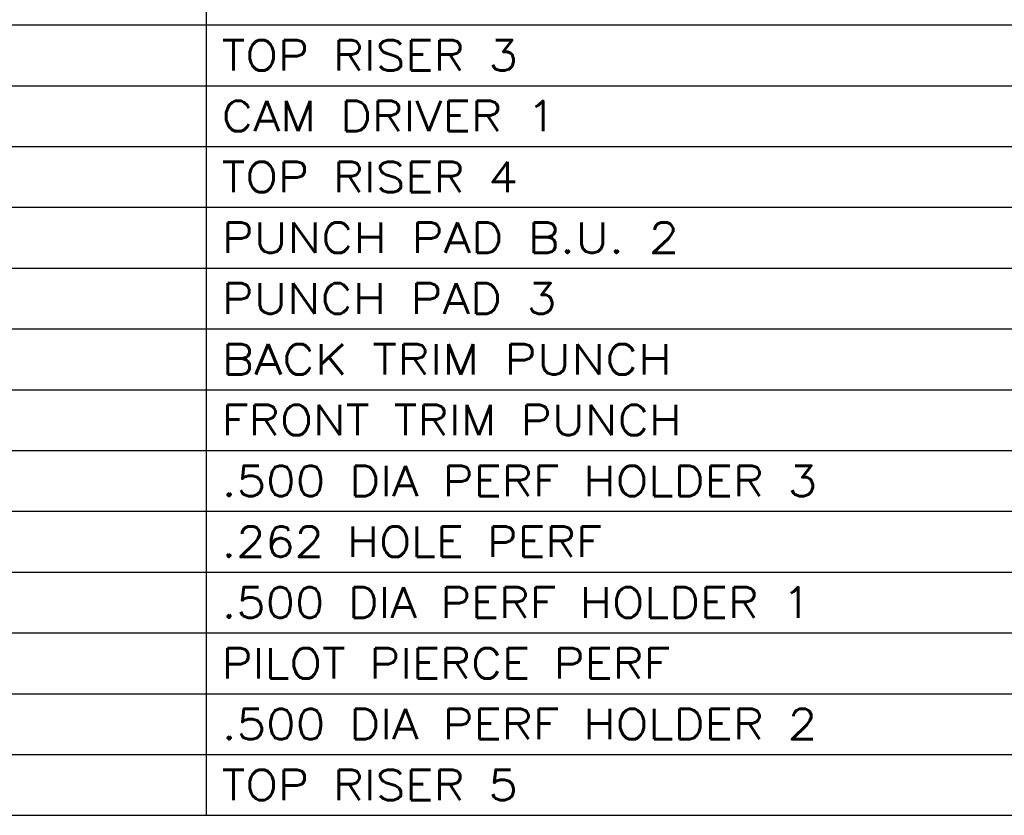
# Model space of a CAD drawing. Header units: inches. Extents: x 3 to 289, y 4 to 291.
# Tile 465 of 634: x 104.5 to 108.32, y 215.86 to 218.95. Entities that reach past the tile are written whole.
import ezdxf
from ezdxf.enums import TextEntityAlignment as Align

# ---------------------------------------------------------------- set-up
doc = ezdxf.new("R2010")
doc.units = ezdxf.units.IN
doc.header["$LTSCALE"] = 0.5
doc.header["$MEASUREMENT"] = 0
doc.layers.add('MFB', color=7, linetype='Continuous')
doc.styles.add('VERO0-Simplex', font='simplex_.ttf')

msp = doc.modelspace()

# ---------------------------------------------------------------- linework, layer by layer
at = {"layer": 'MFB', "color": 56, "linetype": 'Continuous'}
for p, q in [((105.2224, 215.8586), (105.2224, 222.4728)), ((99.1285, 218.9295), (111.2914, 218.9295)), ((99.1285, 218.6932), (111.2914, 218.6932)), ((99.1285, 218.457), (111.2914, 218.457)), ((99.1285, 218.2208), (111.2914, 218.2208)), ((99.1285, 217.9846), (111.2914, 217.9846)), ((99.1285, 217.7484), (111.2914, 217.7484)), ((99.1285, 217.5121), (111.2914, 217.5121)), ((99.1285, 217.2759), (111.2914, 217.2759)), ((99.1285, 217.0397), (111.2914, 217.0397)), ((99.1285, 216.8035), (111.2914, 216.8035)), ((99.1285, 216.5673), (111.2914, 216.5673)), ((99.1285, 216.331), (111.2914, 216.331)), ((99.1285, 216.0948), (111.2914, 216.0948)), ((99.1285, 215.8586), (111.2914, 215.8586))]:
    msp.add_line(p, q, dxfattribs=at)

# ---------------------------------------------------------------- texts
at = {"layer": 'MFB', "color": 7, "linetype": 'Continuous', "style": 'VERO0-Simplex'}
for s, width, p, p2 in [('TOP RISER 3', 1.000641, (105.2814, 218.7523), (106.433, 218.7523)), ('CAM DRIVER 1', 1.000607, (105.2814, 218.5161), (106.5828, 218.5161)), ('TOP RISER 4', 1.000641, (105.2814, 218.2799), (106.433, 218.2799)), ('PUNCH PAD B.U. 2', 1.000916, (105.2814, 218.0436), (107.0599, 218.0436)), ('PUNCH PAD 3', 1.000838, (105.2814, 217.8074), (106.5836, 217.8074)), ('BACK TRIM PUNCH', 1.000631, (105.2814, 217.5712), (107.032, 217.5712)), ('FRONT TRIM PUNCH', 1.000409, (105.2814, 217.335), (107.07, 217.335)), ('.500 DIA PERF HOLDER 3', 1.00073, (105.2814, 217.0988), (107.596, 217.0988)), ('.262 HOLE PERF', 1.000745, (105.2814, 216.8625), (106.7599, 216.8625)), ('.500 DIA PERF HOLDER 1', 1.000666, (105.2814, 216.6263), (107.5736, 216.6263)), ('PILOT PIERCE PERF', 1.000348, (105.2814, 216.3901), (107.0248, 216.3901)), ('.500 DIA PERF HOLDER 2', 1.00073, (105.2814, 216.1539), (107.596, 216.1539)), ('TOP RISER 5', 1.000641, (105.2814, 215.9177), (106.433, 215.9177))]:
    msp.add_text(s, height=0.11811, dxfattribs=dict(at, width=width)).set_placement(p, p2, align=Align.FIT)

doc.saveas('drawing.dxf')
